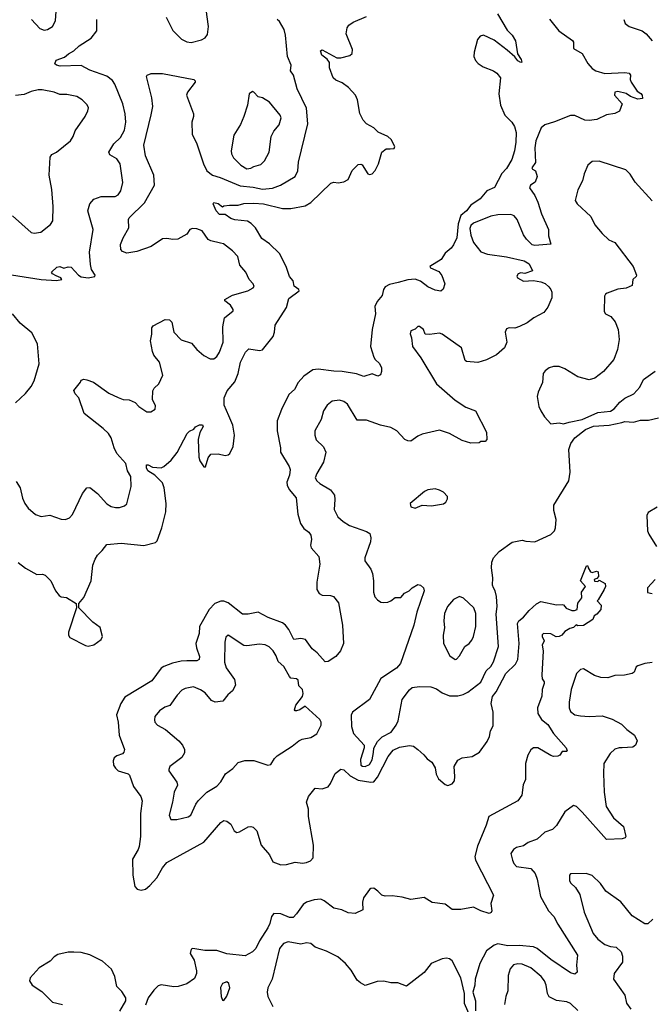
# Model space of a CAD drawing. Extents: x 2133461 to 2293071, y 753526 to 916327.
# Tile 361 of 459: x 2233754 to 2238180, y 843520 to 850413. Entities that reach past the tile are written whole.
import ezdxf

# ---------------------------------------------------------------- set-up
doc = ezdxf.new("R2010")
doc.units = 0

msp = doc.modelspace()

# ---------------------------------------------------------------- linework, layer by layer
at = {"layer": '0CON10XD'}
for points in [[(2233837.5, 850415), (2233895, 850351.4), (2233925, 850340), (2233950, 850345), (2233984, 850365), (2234005.5, 850404.5), (2234012.1, 850505)], [(2234780.6, 850430.6), (2234827.3, 850337.3), (2234887.2, 850277.2), (2234925, 850258.1), (2234955, 850254.2), (2235028.8, 850271.2), (2235054.2, 850285.8), (2235070.8, 850309.2), (2235076.9, 850365), (2235053.5, 850535)], [(2233575.4, 848644.6), (2233905.6, 848594.4), (2234012, 848588), (2234050, 848595), (2234042.5, 848605), (2234010.7, 848619.3), (2233984.2, 848634.2), (2233977.5, 848645), (2234015, 848680), (2234035, 848686), (2234065, 848674), (2234095, 848682), (2234115, 848680), (2234165.5, 848625.5), (2234185, 848613.1), (2234235, 848605.5), (2234280, 848615), (2234283.3, 848625), (2234258, 848665), (2234249.7, 848699.7), (2234243.3, 848785), (2234270, 848945), (2234231.2, 849075), (2234246.5, 849125), (2234275, 849156.5), (2234325, 849175.3), (2234423.3, 849175), (2234443.8, 849186.2), (2234462.2, 849215), (2234476.3, 849273.7), (2234457.8, 849405), (2234435, 849439.2), (2234386.1, 849466.1), (2234380, 849485), (2234414.2, 849545), (2234460.6, 849589.4), (2234489.2, 849640.8), (2234499.1, 849695), (2234494.5, 849755), (2234478.1, 849825), (2234421.7, 849961.7), (2234405, 849988.1), (2234365, 850018.5), (2234245, 850058.8), (2234185, 850091.5), (2234038.8, 850088.8), (2234012.5, 850095), (2234000, 850105), (2234010.5, 850129.5), (2234068.8, 850151.2), (2234095.6, 850174.4), (2234135, 850196.2), (2234170.4, 850229.6), (2234255, 850283.1), (2234294.2, 850335), (2234296.2, 850415)], [(2233729.7, 847179.7), (2233758.8, 847135), (2233774.3, 847064.3), (2233790, 847025), (2233813.4, 846993.4), (2233865, 846948), (2233905, 846934.2), (2233965, 846944.2), (2234045, 846917.1), (2234075, 846914.3), (2234104.3, 846925.7), (2234125, 846948.8), (2234195, 847096.7), (2234225, 847136.2), (2234245, 847138), (2234255, 847132), (2234299.2, 847095), (2234365, 847024.2), (2234395, 847004.3), (2234425, 846997.1), (2234455, 846998.6), (2234489.7, 847010.3), (2234505, 847023.8), (2234536.2, 847145), (2234533.1, 847215), (2234511.1, 847255), (2234498, 847305), (2234436, 847375), (2234416.1, 847416.1), (2234396, 847485), (2234376, 847515), (2234340.2, 847550.2), (2234206.7, 847655), (2234168.8, 847765), (2234142.5, 847795), (2234133, 847817), (2234180, 847875), (2234185, 847890), (2234205, 847896.7), (2234225, 847892.5), (2234272.5, 847875), (2234379.1, 847799.1), (2234445, 847767.5), (2234480, 847755), (2234522.6, 847752.6), (2234564.3, 847734.3), (2234590, 847705), (2234645, 847668.8), (2234672.5, 847667.5), (2234703, 847687), (2234705, 847710), (2234685.8, 847755), (2234688, 847815), (2234695.8, 847834.2), (2234730, 847865), (2234757.5, 847925), (2234733.5, 848015), (2234695.3, 848065.3), (2234685, 848091.2), (2234671.5, 848165), (2234679.4, 848210.6), (2234680, 848255), (2234689.7, 848270.3), (2234775, 848313.8), (2234805, 848310.8), (2234820.6, 848295), (2234834.4, 848225), (2234885, 848171.4), (2234957.8, 848147.8), (2234995.3, 848105.3), (2235045, 848062.5), (2235088.3, 848038.3), (2235115, 848038), (2235135.5, 848054.5), (2235155.6, 848085), (2235180.6, 848155), (2235177.9, 848262.1), (2235190, 848325), (2235250, 848375), (2235250, 848385), (2235231.2, 848415), (2235192.5, 848445), (2235191.2, 848455), (2235245, 848484.5), (2235353.1, 848515), (2235390, 848535), (2235397.5, 848545), (2235391.2, 848565), (2235362, 848595), (2235338.8, 848645), (2235297.1, 848695), (2235283.8, 848755), (2235246.1, 848796.1), (2235182.8, 848842.8), (2235160.9, 848849.1), (2235095, 848864.5), (2235076, 848875), (2235033.3, 848935), (2234995, 848949.4), (2234965, 848950.8), (2234947.5, 848945), (2234925, 848912.5), (2234863, 848877), (2234826.8, 848873.2), (2234785, 848880.6), (2234755, 848878.6), (2234675, 848824.2), (2234575, 848791.2), (2234505, 848778), (2234475, 848790), (2234462.9, 848805), (2234461.3, 848838.7), (2234479.2, 848885), (2234518.8, 848955), (2234516.2, 849015), (2234521.2, 849025), (2234629.1, 849130.9), (2234699.5, 849255), (2234694.4, 849325), (2234635, 849460), (2234623.3, 849535), (2234676.2, 849746.2), (2234687.8, 849805), (2234681.1, 849865), (2234643.1, 850015), (2234647.5, 850025), (2234675, 850035.3), (2234755, 850037.1), (2234974.1, 849994.1), (2234983.3, 849985), (2234983.8, 849975), (2234929.2, 849905), (2234923.3, 849885), (2234972.7, 849755), (2234972.9, 849735), (2234960.8, 849695), (2234961.9, 849611.9), (2234996.5, 849545), (2235043.6, 849403.6), (2235066.4, 849355), (2235105, 849323.9), (2235158.2, 849308.2), (2235299.6, 849249.6), (2235391.5, 849241.5), (2235455, 849226.7), (2235526.1, 849233.9), (2235580.8, 849255), (2235683.6, 849316.4), (2235704.3, 849355), (2235707.5, 849415), (2235773.5, 849685), (2235763.8, 849793.8), (2235698.3, 849928.3), (2235674, 850025), (2235651.4, 850055), (2235655.7, 850095), (2235630, 850155), (2235617.5, 850305), (2235606.9, 850345), (2235575, 850400), (2235557.5, 850415)], [(2233745, 846612.9), (2233795, 846574.2), (2233875, 846528.8), (2233915, 846531.2), (2233934.1, 846524.1), (2233973.3, 846485), (2234005.8, 846415.8), (2234032.3, 846382.3), (2234045, 846373.3), (2234082.5, 846367.5), (2234150, 846325), (2234152.5, 846295), (2234095.6, 846125), (2234096.5, 846105), (2234105, 846088.6), (2234215, 846031.2), (2234235, 846026.8), (2234275, 846036.6), (2234325.6, 846075), (2234334.4, 846095), (2234318.9, 846158.9), (2234268, 846195), (2234170, 846295), (2234170, 846325), (2234205, 846367.5), (2234255.7, 846484.3), (2234267.1, 846595), (2234282.8, 846637.2), (2234300, 846665), (2234333.5, 846696.5), (2234365, 846738), (2234465, 846749.2), (2234625, 846732), (2234705, 846752), (2234717.1, 846765), (2234749.5, 846855), (2234778, 846968), (2234780, 847025), (2234765.9, 847135.9), (2234755, 847171.2), (2234701.1, 847225), (2234653.2, 847255), (2234642.8, 847275), (2234643.6, 847296.4), (2234655, 847296.9), (2234685, 847281.5), (2234745, 847276.5), (2234765, 847284.5), (2234815, 847330), (2234856.8, 847383.2), (2234928.6, 847515), (2234945, 847532), (2234973.8, 847546.2), (2234987, 847563), (2235015, 847577.5), (2235035, 847577.5), (2235040, 847565), (2235016, 847524), (2235004.3, 847475), (2235010.5, 847350.5), (2235016, 847325), (2235045, 847282.5), (2235057, 847283), (2235074.1, 847345.9), (2235095, 847371.2), (2235145, 847374.2), (2235195, 847362), (2235215, 847366), (2235228, 847375), (2235251.1, 847425), (2235260.8, 847505), (2235247.8, 847575), (2235219.5, 847639.5), (2235186.5, 847715), (2235186.7, 847765), (2235208.1, 847815), (2235262.4, 847877.6), (2235285, 847936.7), (2235300.7, 848015), (2235335.6, 848085), (2235360.9, 848109.1), (2235435, 848097.1), (2235455, 848102.9), (2235465, 848112.9), (2235530.9, 848195), (2235540.8, 848225), (2235544.7, 848275), (2235625, 848398.6), (2235639.3, 848460.7), (2235713.3, 848515), (2235710, 848525), (2235677.6, 848547.6), (2235670.5, 848585), (2235645.8, 848615.8), (2235622.8, 848685), (2235575, 848775.6), (2235505, 848843.1), (2235450.8, 848880.8), (2235405.8, 848955.8), (2235377.4, 848987.4), (2235351.5, 849001.5), (2235261.3, 849011.3), (2235235, 849021.2), (2235195, 849050), (2235155, 849049.2), (2235130.6, 849075), (2235110, 849125), (2235115, 849132.5), (2235145.9, 849125.9), (2235175, 849102.5), (2235185, 849110), (2235224.3, 849115.7), (2235284.3, 849115.7), (2235325, 849127.3), (2235395, 849129.1), (2235462.5, 849125), (2235595, 849091.5), (2235655, 849091.9), (2235755, 849109.2), (2235795, 849132.5), (2235935, 849268.6), (2235955, 849275.8), (2235985, 849270.8), (2236025, 849277.1), (2236055, 849294.3), (2236083.7, 849356.3), (2236125, 849400), (2236145, 849402), (2236155, 849396.2), (2236193.1, 849333.1), (2236205, 849329.2), (2236225, 849334), (2236245, 849358), (2236269.1, 849405), (2236292.9, 849485), (2236321.4, 849508.6), (2236350, 849510), (2236377.5, 849512.5), (2236384, 849525), (2236356.9, 849575), (2236334, 849595), (2236265.9, 849625.9), (2236235, 849656.7), (2236185, 849684.3), (2236160.9, 849710.9), (2236137.4, 849757.4), (2236122.2, 849852.2), (2236108, 849885), (2236058.3, 849938.3), (2236015, 849970), (2235968.7, 849988.7), (2235950, 850005), (2235926, 850075), (2235925, 850112.5), (2235907.9, 850137.9), (2235872.5, 850165), (2235862.5, 850195), (2235875, 850202.5), (2235976.8, 850146.8), (2236005, 850146.9), (2236068.3, 850161.7), (2236083.1, 850176.9), (2236085.5, 850205), (2236042.3, 850315), (2236048.9, 850355), (2236060, 850375), (2236090.8, 850395), (2236185, 850436.2)], [(2237467.7, 850417.7), (2237532, 850335), (2237627.9, 850267.9), (2237633.8, 850255), (2237635, 850211.2), (2237695.4, 850175.4), (2237735, 850107.1), (2237765, 850072.2), (2237792, 850055), (2237855, 850037.1), (2237995, 850044), (2238025, 850038), (2238033.8, 850025), (2238031.2, 849995), (2238038.8, 849975), (2238082.1, 849912.1), (2238105.5, 849895.5), (2238116.2, 849885), (2238118.3, 849861.7), (2238085, 849856.2), (2238034.3, 849874.3), (2238005, 849897.5), (2237945, 849910), (2237925, 849906.7), (2237923.3, 849885), (2237976.7, 849825), (2237956.4, 849773.6), (2237925, 849756.7), (2237865, 849746), (2237797.5, 849715), (2237745, 849707.8), (2237715, 849710.9), (2237645, 849743.5), (2237615, 849742.9), (2237502.9, 849697.1), (2237433, 849677), (2237408.1, 849655), (2237370.8, 849565), (2237364.6, 849515), (2237367.7, 849412.3), (2237344, 849375), (2237347, 849367), (2237367.5, 849355), (2237381.2, 849315), (2237366.7, 849275), (2237333.3, 849255), (2237326.7, 849235), (2237363.2, 849183.2), (2237385, 849136.7), (2237411.4, 849055), (2237458.8, 848945), (2237460.7, 848899.3), (2237475, 848842.5), (2237365, 848832.5), (2237345, 848836), (2237305, 848876.2), (2237285, 848906.2), (2237240.9, 849015), (2237220, 849040), (2237195, 849048.5), (2237105, 849047.2), (2237055, 849036.6), (2236935, 848987.9), (2236915, 848971.4), (2236908.5, 848951.5), (2236916.7, 848905), (2236935, 848854.2), (2236985, 848789.1), (2237032.7, 848772.7), (2237165, 848752.8), (2237288.8, 848725), (2237323.9, 848703.9), (2237347.5, 848655), (2237295, 848637.1), (2237265, 848640), (2237246.7, 848635), (2237236.7, 848616.7), (2237243.3, 848605), (2237285, 848583.3), (2237355, 848586.2), (2237405, 848578.8), (2237435.8, 848565.8), (2237462.3, 848542.3)], [(2237103.1, 850455), (2237170.6, 850340.6), (2237204.3, 850305), (2237227.5, 850265), (2237243.3, 850175), (2237268.8, 850135), (2237272.5, 850115), (2237265, 850112.5), (2237245, 850124), (2237222.9, 850152.9), (2237169.6, 850199.6), (2237079.5, 850269.5), (2237005, 850303.9), (2236981.2, 850298.8), (2236962.1, 850275), (2236938.2, 850185), (2236936.6, 850156.6), (2236947.2, 850127.2), (2236966.1, 850106.1), (2237003, 850083), (2237075, 850054.4), (2237097.9, 850037.9), (2237123.1, 850005), (2237110.8, 849895), (2237122.7, 849815), (2237154.7, 849745), (2237202.1, 849695), (2237221.5, 849665), (2237233.9, 849623.9), (2237230.8, 849555)], [(2237988, 850415), (2237996.1, 850386.1), (2238026, 850366), (2238115, 850335.8), (2238145, 850314), (2238187.1, 850265)], [(2233705, 849039.2), (2233835, 848922.5), (2233855, 848917.5), (2233903.4, 848926.6), (2233971.2, 848978.8), (2233985.7, 849004.3), (2233990, 849105), (2233980, 849225), (2233961.4, 849325), (2233968.9, 849451.1), (2233979.7, 849470.3), (2234013.3, 849485), (2234111.4, 849565), (2234130, 849595), (2234142.9, 849635), (2234212.2, 849735), (2234232.5, 849775), (2234235.8, 849795), (2234226.3, 849816.3), (2234192.9, 849852.9), (2234155.4, 849875.4), (2234085, 849890.4), (2234035, 849888.4), (2233995, 849905.9), (2233912.7, 849922.7), (2233885, 849922.3), (2233835, 849910.9), (2233785, 849890.4), (2233725, 849881.9)], [(2235345, 849370), (2235375, 849374.3), (2235396.1, 849386.1), (2235445, 849399.2), (2235470, 849425), (2235501.9, 849485), (2235515.6, 849595), (2235535, 849632), (2235573.2, 849676.8), (2235586.7, 849725), (2235580, 849745), (2235504.2, 849835), (2235455, 849865.7), (2235425, 849873.3), (2235395, 849906.7), (2235385, 849910), (2235362, 849895), (2235350.8, 849815), (2235324.4, 849735), (2235301.3, 849678.7), (2235255.6, 849605), (2235237.3, 849495), (2235238.5, 849475), (2235252.7, 849445), (2235303.1, 849395), (2235345, 849370)], [(2237230.8, 849555), (2237222.2, 849495), (2237202.7, 849435), (2237165, 849371.9), (2237133.9, 849336.1), (2237082.5, 849237.5), (2237026.7, 849215), (2236981.7, 849158.3), (2236915.4, 849115), (2236885.1, 849074.9), (2236845, 849042.3), (2236825.9, 848985), (2236817.9, 848885), (2236795, 848836.9), (2236776.8, 848813.2), (2236735, 848779.1), (2236706.8, 848733.2), (2236627.5, 848685), (2236632.5, 848675), (2236690.5, 848650.5), (2236712.9, 848622.9), (2236734.5, 848565), (2236722.8, 848527.2), (2236705, 848512.9), (2236665, 848518.9), (2236613.3, 848543.3), (2236563.3, 848583.3), (2236526.1, 848596.1), (2236475, 848591.6), (2236406.5, 848573.5), (2236345, 848559.1), (2236315, 848543.3), (2236304.6, 848525), (2236295, 848481.2), (2236259.3, 848440.7), (2236241.9, 848405), (2236248.5, 848355), (2236223.5, 848245), (2236211.4, 848125), (2236235, 848051.2), (2236245, 848033.8), (2236275, 848006.2), (2236290, 847975), (2236290.7, 847949.3), (2236283, 847927), (2236265, 847917.5), (2236225, 847934), (2236165, 847915.6), (2236115, 847933.6), (2236015, 847950.7), (2235955, 847952.1), (2235845, 847966.7), (2235809.3, 847960.7), (2235745, 847916.9), (2235705.7, 847874.3), (2235680.6, 847825), (2235640.9, 847789.1), (2235588.5, 847685), (2235558.9, 847605), (2235558.5, 847535), (2235581.1, 847415), (2235580.9, 847385), (2235643.6, 847285), (2235649.1, 847265), (2235644.6, 847225.4), (2235626.5, 847175), (2235629.1, 847155), (2235642.5, 847125), (2235691.1, 847065), (2235702.4, 846952.4), (2235722.3, 846885), (2235745, 846851.1), (2235780, 846825), (2235793.8, 846803.8), (2235799.1, 846775), (2235791.5, 846735), (2235797.8, 846715), (2235851.1, 846655), (2235857.6, 846602.4), (2235836, 846475), (2235836, 846425), (2235853.8, 846395), (2235875, 846383.8), (2235931.7, 846381.7), (2235954.1, 846374.1), (2235989.5, 846329.5), (2236015.8, 846175), (2236024.2, 846045.8), (2236002, 845995), (2235970.8, 845955), (2235915, 845919.2), (2235895, 845918), (2235839.8, 845979.8), (2235805, 846008.8), (2235756.2, 846075), (2235725, 846080), (2235675, 846074.2), (2235641.5, 846145), (2235616.9, 846175), (2235595, 846190.5), (2235495, 846229.1), (2235425, 846265.9), (2235355, 846251.1), (2235315, 846251.5), (2235215, 846331.1), (2235185, 846343.1), (2235165, 846343.2), (2235122.5, 846325), (2235081.2, 846285), (2235014.6, 846165), (2235011.8, 846115), (2234989.6, 846045), (2234993.3, 846015), (2235014.5, 845955), (2235012.9, 845935), (2234995, 845923.6), (2234924.7, 845925.3), (2234885, 845922.3), (2234825, 845907.5), (2234765, 845885.6), (2234745, 845872.5), (2234680, 845785), (2234490.2, 845669.8), (2234463.1, 845625), (2234433.3, 845546.7), (2234444.5, 845494.5), (2234451.9, 845405), (2234488.1, 845305), (2234484.4, 845285.6), (2234475.5, 845274.5), (2234435, 845259.4), (2234416.9, 845245), (2234408.5, 845225), (2234411.8, 845195), (2234425, 845172.9), (2234445, 845155.6), (2234514.4, 845134.4), (2234524.6, 845124.6), (2234551.8, 845045), (2234602.5, 844975), (2234613.8, 844945), (2234601.8, 844855), (2234600.4, 844695), (2234592.3, 844625), (2234584.3, 844604.3), (2234545.9, 844535), (2234548.2, 844425), (2234561.1, 844345), (2234578.8, 844325), (2234605, 844318.1), (2234635, 844325.6), (2234667.4, 844352.6), (2234715.5, 844405), (2234754.2, 844475.8), (2234785, 844511.9), (2235045, 844654.2), (2235165, 844792), (2235185, 844806.2), (2235205, 844801.2), (2235235, 844781.2), (2235257.5, 844735), (2235275, 844723.2), (2235295, 844726.9), (2235355, 844763.1), (2235375, 844765.6), (2235389.7, 844759.7), (2235415.7, 844735), (2235445.6, 844635), (2235505.3, 844565.3), (2235527.7, 844517.7), (2235585, 844496.8), (2235625, 844499.7), (2235685, 844514.7), (2235735, 844508.6), (2235765, 844511.9), (2235793.2, 844525), (2235809.8, 844545), (2235813.7, 844635), (2235778.2, 844835), (2235777.3, 844885), (2235764.2, 844935), (2235777.5, 844975), (2235825, 845034.3), (2235875, 845027.5), (2235915, 845042.5), (2235933.4, 845066.6), (2235965, 845136.9), (2236005, 845166.9), (2236025, 845160.6), (2236070.6, 845120.6), (2236125, 845090), (2236215, 845074.5), (2236235, 845077.3), (2236260.8, 845109.2), (2236336.1, 845255), (2236371.3, 845298.7), (2236415, 845319.6), (2236485, 845331.9), (2236515, 845326.9), (2236545, 845302.9), (2236587, 845267), (2236608.8, 845238.8), (2236641.2, 845215), (2236666.7, 845175), (2236671.7, 845131.7), (2236688.7, 845098.7), (2236735, 845059.4), (2236755, 845052.3), (2236785, 845063.3), (2236800.2, 845085), (2236804.3, 845114.3), (2236798.4, 845185), (2236825, 845228.9), (2236855, 845245.6), (2236925, 845254.6), (2236976, 845285), (2237030.6, 845359.4), (2237047.1, 845395), (2237054.5, 845435.5), (2237071.2, 845468.8), (2237072.2, 845565), (2237059.1, 845625), (2237066.7, 845675), (2237092.4, 845707.6), (2237161.4, 845835), (2237229.3, 845900.7), (2237245.5, 845935), (2237254.4, 846045), (2237242.9, 846185), (2237251.4, 846205), (2237285, 846229.2), (2237323.2, 846276.8), (2237375, 846324.3), (2237405, 846339.5), (2237515, 846315.8), (2237555, 846320), (2237565.7, 846315.7), (2237583, 846293), (2237623, 846277), (2237643, 846277), (2237660, 846285), (2237665, 846327.5), (2237693.3, 846365), (2237690, 846405), (2237720, 846445), (2237683.8, 846485), (2237725, 846590), (2237735, 846590), (2237737.5, 846575), (2237755, 846547.5), (2237765, 846542.5), (2237795, 846552.5), (2237807, 846547), (2237810, 846515), (2237798.3, 846501.7), (2237780, 846495), (2237781.7, 846481.7), (2237805, 846480), (2237815, 846490), (2237856.7, 846465), (2237858, 846445), (2237850, 846425), (2237808.8, 846351.2), (2237800, 846345), (2237828.8, 846315), (2237826.4, 846283.6), (2237799.3, 846250.7), (2237780.7, 846239.3), (2237770, 846215), (2237705, 846172.5), (2237665, 846170), (2237653, 846177), (2237635, 846157.5), (2237608.3, 846151.7), (2237575, 846130), (2237553.8, 846105), (2237535, 846094.2), (2237512.5, 846092.5), (2237475, 846112.5), (2237425, 846115.7), (2237415, 846106.7), (2237414.4, 846094.4), (2237428.8, 846065), (2237416, 846035), (2237422.5, 845995), (2237413.5, 845825), (2237415, 845797.5), (2237428.3, 845778.3), (2237428.5, 845765), (2237415.5, 845725), (2237412, 845678), (2237382.5, 845595), (2237386.1, 845556.1), (2237411.2, 845515), (2237455, 845478), (2237494.4, 845415), (2237582.5, 845315), (2237590, 845295), (2237585, 845290), (2237555, 845290), (2237540, 845265), (2237525, 845256.7), (2237495.7, 845254.3), (2237475, 845261.1), (2237385, 845315.5), (2237355, 845315.6), (2237335, 845302), (2237314.4, 845265), (2237298.9, 845205), (2237298.1, 845095), (2237282.6, 845057.4), (2237274, 844985), (2237245, 844944.4), (2237040.8, 844835), (2237022.9, 844775), (2236962, 844628), (2236943.6, 844555), (2236948.8, 844528.8), (2237074.2, 844285), (2237055.8, 844225), (2237062, 844175), (2237057.5, 844162.5), (2237045, 844156), (2236986.7, 844175), (2236935, 844201.2), (2236845.9, 844184.1), (2236785, 844183.3), (2236735, 844221.2), (2236645, 844233.3), (2236588.3, 844268.3), (2236495, 844254.2), (2236435, 844270.9), (2236365, 844278.8), (2236315, 844276.2), (2236292.9, 844285), (2236265, 844312.9), (2236235, 844332), (2236215, 844331.2), (2236205.8, 844324.2), (2236164.3, 844265), (2236156.9, 844235), (2236158.6, 844181.4), (2236105, 844156), (2236055, 844160.8), (2236010.6, 844180.6), (2235955, 844193.3), (2235888.1, 844245), (2235865.3, 844255.3), (2235817.5, 844252.5), (2235764.9, 844235.2), (2235740.5, 844219.5), (2235695, 844152.5), (2235671.4, 844128.6), (2235645, 844127.1), (2235585, 844154.3), (2235534.2, 844155.8), (2235520, 844135), (2235507.5, 844085), (2235492.9, 844055), (2235434.3, 843965), (2235408.7, 843911.3), (2235385, 843886.2), (2235335, 843860), (2235205, 843873.8), (2235135, 843897.8), (2235052.7, 843897.3), (2234968.8, 843911.2), (2234955, 843906.2), (2234948, 843875), (2234978.2, 843828.2), (2234994.3, 843755), (2234994.2, 843735), (2234980.3, 843699.7), (2234925, 843664.2), (2234865, 843644.3), (2234835, 843643.1), (2234745, 843655.8), (2234725, 843648.8), (2234695, 843620), (2234654.2, 843565.8), (2234635.8, 843515)], [(2238185, 849145.8), (2238065.8, 849275), (2238032.6, 849332.6), (2238002.2, 849362.2), (2237815, 849423.8), (2237765, 849421.2), (2237734.2, 849395.8), (2237709.2, 849335), (2237697.5, 849285), (2237665, 849222.5), (2237647.7, 849147.7), (2237661.2, 849125), (2237756, 849035), (2237785, 848976.7), (2237835, 848916.7), (2237882.7, 848872.7), (2237924.2, 848854.2), (2238053.8, 848685), (2238076, 848625), (2238073.3, 848615), (2238050, 848595), (2238047, 848553), (2238005, 848533.8), (2237945, 848525.7), (2237871.3, 848498.7), (2237858.6, 848491.4), (2237851.7, 848478.3), (2237850, 848370), (2237860, 848355), (2237895.7, 848335.7), (2237927, 848297), (2237948, 848245), (2237954, 848175), (2237944, 848105), (2237916.9, 848035), (2237845, 847951.2), (2237785, 847904.2), (2237745, 847892.9), (2237665, 847912.9), (2237575, 847968.6), (2237534.4, 847984.4), (2237495, 847985.6), (2237465, 847975.6), (2237436.2, 847955), (2237423.2, 847936.8), (2237416.7, 847873.3), (2237386.2, 847805), (2237380, 847775), (2237392, 847705), (2237405.8, 847675), (2237432.6, 847632.6), (2237475, 847584), (2237535, 847590), (2237565, 847584.3), (2237604.5, 847595.5), (2237695, 847613.5), (2237805, 847662), (2237895, 847671.8), (2237920.9, 847689.1), (2237960, 847735), (2237995, 847762.7), (2238057.3, 847792.7), (2238098.8, 847841.2), (2238125.6, 847895), (2238207.6, 847952.4)], [(2237462.3, 848542.3), (2237476.7, 848525), (2237483.3, 848505), (2237483, 848467), (2237455, 848400), (2237427.7, 848362.3), (2237356.7, 848325), (2237309.7, 848290.3), (2237255.8, 848264.2), (2237225, 848254.2), (2237185, 848256), (2237165, 848250), (2237156.2, 848225), (2237167.1, 848155), (2237150.6, 848115), (2237095, 848066.7), (2237025, 848031.1), (2236965, 848013.1), (2236885, 848021.2), (2236875, 848027.5), (2236850.8, 848115), (2236715, 848211.9), (2236695, 848219.2), (2236625, 848208.8), (2236595, 848212.5), (2236583.8, 848245), (2236555, 848266.2), (2236544.1, 848265.9), (2236525, 848246.7), (2236496.1, 848233.9), (2236490, 848215), (2236500, 848185), (2236507.5, 848125), (2236565.5, 848045.5), (2236675, 847864.2), (2236805, 847750), (2236880.3, 847700.3), (2236947.5, 847675), (2237026.4, 847526.4), (2237027.5, 847475), (2237015, 847460), (2236985, 847460), (2236975, 847450), (2236915, 847447.5), (2236855, 847466.7), (2236765, 847516.2), (2236695, 847538.8), (2236575, 847512.2), (2236545, 847498.1), (2236495, 847462), (2236475, 847463.8), (2236453.8, 847475), (2236396, 847535), (2236355, 847558.1), (2236282.5, 847575), (2236185, 847608.6), (2236118.8, 847608.8), (2236050.9, 847720.9), (2236025, 847740.6), (2235995, 847750.6), (2235945, 847741.4), (2235908, 847715), (2235882.9, 847675), (2235865.8, 847614.2), (2235822.5, 847535), (2235822.5, 847505), (2235831.7, 847471.7), (2235882.4, 847422.4), (2235898.5, 847385), (2235883.6, 847316.4), (2235835.8, 847235), (2235825.8, 847205), (2235836, 847185), (2235857, 847167), (2235932.3, 847122.3), (2235960, 847085), (2235963.3, 847055), (2235956.9, 846985), (2235983.7, 846933.7), (2236020.7, 846900.7), (2236065, 846872.5), (2236185, 846830.6), (2236207.5, 846815), (2236214.4, 846785), (2236213, 846757), (2236174, 846645), (2236172, 846625), (2236215, 846566.2), (2236226.3, 846536.3), (2236233.6, 846485), (2236233.3, 846405), (2236243.6, 846373.6), (2236260.7, 846350.7), (2236285, 846336), (2236305, 846331.9), (2236335, 846336.2), (2236355, 846343.9), (2236385, 846368.8), (2236425, 846368.1), (2236451.8, 846398.2), (2236483.8, 846415), (2236504.4, 846435.6), (2236545, 846458.8), (2236562.5, 846455), (2236583.3, 846435), (2236588, 846415), (2236537.1, 846265), (2236516.9, 846175), (2236423.9, 845906.1), (2236395.8, 845874.2), (2236285, 845800), (2236204.4, 845655), (2236086.2, 845565), (2236076.2, 845545), (2236080, 845465), (2236094.3, 845415), (2236168.8, 845335), (2236167.5, 845315), (2236141.6, 845235), (2236144.5, 845195), (2236156.3, 845186.3), (2236175, 845183.9), (2236205, 845198.8), (2236225, 845230.8), (2236233, 845283), (2236237, 845313), (2236261.2, 845358.8), (2236295, 845391.5), (2236356.9, 845425), (2236393.1, 845475), (2236406.9, 845505), (2236435.4, 845654.6), (2236485, 845721.2), (2236505, 845738.8), (2236555.9, 845745.9), (2236635, 845743.1), (2236675, 845727.8), (2236715, 845699.5), (2236765, 845680), (2236825, 845680), (2236861.4, 845688.6), (2236895, 845706.4), (2236985, 845775.6), (2237023.1, 845855), (2237054.7, 845885.3), (2237075, 845917.5), (2237110, 846025), (2237091.9, 846251.9), (2237101.1, 846305), (2237096.2, 846375), (2237086.5, 846415), (2237074.4, 846435), (2237066.7, 846455), (2237069.5, 846505), (2237059.4, 846575), (2237062.9, 846615), (2237075, 846646.2), (2237115, 846690), (2237205, 846756), (2237275, 846770), (2237301.7, 846761.7), (2237365, 846757.5), (2237475, 846810), (2237502.5, 846835), (2237509.4, 846855), (2237512.9, 846915), (2237497.6, 846977.6), (2237497.5, 847015), (2237601.9, 847185), (2237612.2, 847245), (2237602, 847405), (2237617.1, 847445), (2237645.2, 847484.8), (2237719.2, 847545), (2237775, 847566.9), (2237885.2, 847574.8), (2237974.3, 847594.3), (2237995, 847599.6), (2238055, 847594.7), (2238105, 847610.5), (2238159.7, 847610.3), (2238230, 847625)], [(2233725, 847731.2), (2233794.4, 847795.6), (2233835, 847844.2), (2233855, 847886), (2233890.4, 848005), (2233880.4, 848145), (2233839.7, 848219.8), (2233757.6, 848287.6), (2233704, 848354)], [(2236525, 846994.3), (2236575, 847014), (2236640.3, 847009.7), (2236725, 847023.3), (2236740, 847035), (2236751.7, 847058.3), (2236752.5, 847075), (2236723.8, 847105), (2236695, 847120), (2236665, 847128.6), (2236615, 847122.2), (2236590.6, 847109.4), (2236491.2, 847025), (2236495, 847003.3), (2236525, 846994.3)], [(2238220.7, 846999.3), (2238157.7, 846962.3), (2238148.3, 846941.7), (2238153.9, 846833.9), (2238161.7, 846811.7), (2238215.9, 846725.9)], [(2238207, 846493), (2238153.3, 846435), (2238153.9, 846403.9), (2238185, 846396.7)], [(2236805, 845933.8), (2236815, 845936.2), (2236835, 845958.8), (2236874.2, 846025), (2236904.4, 846045.6), (2236921.7, 846068.3), (2236934.4, 846095), (2236950.6, 846165), (2236949.5, 846255), (2236935.8, 846295.8), (2236865, 846363.3), (2236835, 846374.4), (2236794.2, 846355), (2236752.2, 846305), (2236732.2, 846255), (2236726.2, 846205), (2236730.5, 846155), (2236721.1, 846105), (2236723.1, 846045), (2236769.5, 845959.5), (2236805, 845933.8)], [(2234813.9, 844813.9), (2234855, 844814.3), (2234935, 844831.9), (2234954.2, 844845), (2234988.6, 844921.4), (2235005, 844944.2), (2235065, 845004.3), (2235135, 845046.7), (2235163.2, 845076.8), (2235196.8, 845133.2), (2235248, 845172), (2235285, 845212.5), (2235332.7, 845227.3), (2235395, 845227.1), (2235493.9, 845193.9), (2235515, 845198.8), (2235539.7, 845240.3), (2235559.7, 845260.3), (2235663, 845327), (2235710, 845365), (2235733, 845377), (2235795, 845388.8), (2235835.7, 845414.3), (2235866.2, 845475), (2235866.7, 845495), (2235856.7, 845515), (2235755, 845608.1), (2235718.4, 845581.6), (2235694.6, 845574.6), (2235684.5, 845574.5), (2235681.1, 845581.1), (2235690.3, 845615), (2235735, 845674.6), (2235740, 845695), (2235735, 845723.8), (2235710.7, 845749.3), (2235705, 845790), (2235695, 845797.8), (2235655, 845804), (2235645, 845814.2), (2235604.5, 845884.5), (2235565, 845920), (2235550.7, 845960.7), (2235530, 845995), (2235501.5, 846021.5), (2235475, 846036.9), (2235435, 846041.8), (2235345, 846030), (2235325, 846032.7), (2235215, 846103.3), (2235200, 846090), (2235192.2, 846055), (2235188.9, 845915), (2235201.5, 845875), (2235258.5, 845795), (2235265.6, 845755), (2235246.4, 845713.6), (2235212.4, 845687.6), (2235178.3, 845641.7), (2235125, 845635.7), (2235097.6, 845647.6), (2235055, 845700), (2235021.7, 845721.7), (2234972.3, 845742.3), (2234915, 845731.4), (2234891.4, 845718.6), (2234857.5, 845685), (2234807.4, 845612.6), (2234770.9, 845599.1), (2234734.3, 845575.7), (2234702, 845535), (2234698, 845512), (2234702.5, 845495), (2234720, 845475), (2234776.2, 845445), (2234868.8, 845365), (2234896.2, 845335), (2234910, 845305), (2234908.8, 845281.2), (2234891.7, 845248.3), (2234807.5, 845185), (2234800, 845165), (2234800, 845155), (2234856.2, 845075), (2234861.4, 845055), (2234837.1, 845005), (2234825.7, 844935), (2234800.8, 844845), (2234813.9, 844813.9)], [(2238185, 845911.8), (2238135, 845905.4), (2238085, 845890.5), (2238075, 845882.9), (2238060.8, 845845), (2238045, 845835.3), (2237993.1, 845823.1), (2237925, 845821.1), (2237875, 845805.7), (2237826.8, 845806.8), (2237781.3, 845821.3), (2237705, 845868), (2237683.3, 845865), (2237655.8, 845835), (2237618.1, 845725), (2237603.9, 845636.1), (2237605.5, 845595), (2237615, 845569.2), (2237645, 845546.4), (2237685, 845538.5), (2237745, 845534.6), (2237835, 845539.6), (2237905.4, 845515.4), (2237972.3, 845482.3), (2238009.2, 845445), (2238063.1, 845405), (2238081.4, 845365), (2238070, 845335), (2238049.8, 845320.2), (2237975, 845314.6), (2237955, 845315.3), (2237925, 845305.4), (2237891.2, 845275), (2237848.1, 845205), (2237844.3, 845135.7), (2237849.4, 845005), (2237864.4, 844905), (2237914.2, 844825), (2237985.7, 844765), (2238002, 844695), (2237996.2, 844685), (2237975, 844677.8), (2237865, 844674), (2237695, 844865.6), (2237655, 844904.3), (2237635, 844912), (2237575, 844866.7), (2237515, 844772), (2237486.9, 844743.1), (2237433.8, 844725), (2237381.2, 844675), (2237316.4, 844653.6), (2237285, 844629.2), (2237235, 844616.7), (2237215.4, 844604.6), (2237195.7, 844575), (2237208, 844528), (2237215.8, 844505), (2237234.5, 844484.5), (2237335, 844471.4), (2237366.2, 844436.2), (2237380.6, 844395), (2237402.9, 844275), (2237460, 844175), (2237496.5, 844135), (2237525, 844080.8), (2237662, 843865), (2237656.2, 843795), (2237660, 843745), (2237645, 843730.8), (2237615, 843739.6), (2237475, 843833.8), (2237379.6, 843909.6), (2237355, 843921.8), (2237255, 843932.7), (2237175, 843929.2), (2237105, 843942.5), (2237078.8, 843935), (2237026.3, 843893.7), (2236979.5, 843805), (2236945.6, 843695), (2236943.5, 843655), (2236930.5, 843605), (2236948.8, 843545), (2236947.2, 843475)], [(2238190, 844115), (2238155, 844082.5), (2238135, 844082.5), (2238045, 844140), (2237967.1, 844237.1), (2237861.4, 844311.4), (2237823.5, 844365), (2237765, 844420.6), (2237724.1, 844435.9), (2237615, 844432.5), (2237607, 844423), (2237606, 844385), (2237617, 844367), (2237647.9, 844337.9), (2237679.8, 844289.8), (2237708.9, 844165), (2237773.1, 844015), (2237805.5, 843975.5), (2237855, 843939.2), (2237894.5, 843924.5), (2237935, 843920), (2237968, 843888), (2237977.9, 843857.9), (2237978.1, 843815), (2237920, 843735), (2237914.2, 843695), (2237994.3, 843585), (2238007, 843527), (2238036.1, 843486.1)], [(2236925, 843401.9), (2236871.4, 843525), (2236871.3, 843595), (2236846.1, 843706.1), (2236785, 843823.8), (2236765, 843838), (2236745, 843843.8), (2236715, 843838.8), (2236636.7, 843805), (2236588.3, 843741.7), (2236465, 843646.7), (2236405, 843671.2), (2236355, 843670), (2236305, 843681.9), (2236259.7, 843680.3), (2236175, 843652), (2236141.4, 843671.4), (2236119.5, 843689.5), (2236077.9, 843757.9), (2236038, 843805), (2235982.7, 843852.7), (2235905, 843891.2), (2235825, 843920.8), (2235795.4, 843945.4), (2235765, 843949.3), (2235725, 843942), (2235635, 843957.7), (2235602.9, 843945), (2235575, 843910), (2235524.2, 843695), (2235494, 843635), (2235488.8, 843605), (2235493.8, 843575), (2235528.8, 843505)], [(2234457.4, 843472.6), (2234497.5, 843545), (2234499.2, 843565), (2234469.3, 843609.3), (2234434.4, 843644.4), (2234421.1, 843715), (2234397.9, 843765), (2234335, 843821.9), (2234245, 843865.9), (2234185, 843882), (2234133.9, 843886.1), (2234094.8, 843885.2), (2234022.3, 843867.7), (2233997.1, 843852.9), (2233967.2, 843822.8), (2233891.1, 843775), (2233828, 843705), (2233822.5, 843685), (2233842, 843655), (2233909.3, 843609.3), (2233985, 843534.2), (2234055, 843517.8)], [(2237665, 843477.8), (2237614.3, 843525), (2237588.4, 843538.4), (2237515, 843545.6), (2237465, 843572.9), (2237452.5, 843595), (2237443.1, 843655), (2237431.5, 843685), (2237407.8, 843715), (2237335, 843774.6), (2237275, 843801.1), (2237245, 843804.5), (2237214, 843796), (2237191.7, 843768.3), (2237177.2, 843722.8), (2237175.6, 843615), (2237161.1, 843575), (2237152.4, 843517.6)], [(2235185, 843547.5), (2235205, 843576.7), (2235228.1, 843635), (2235220.8, 843665), (2235205, 843677.1), (2235175, 843666.2), (2235162.7, 843637.3), (2235166, 843575), (2235175, 843550), (2235185, 843547.5)]]:
    msp.add_lwpolyline(points, dxfattribs=at)

doc.saveas('drawing.dxf')
